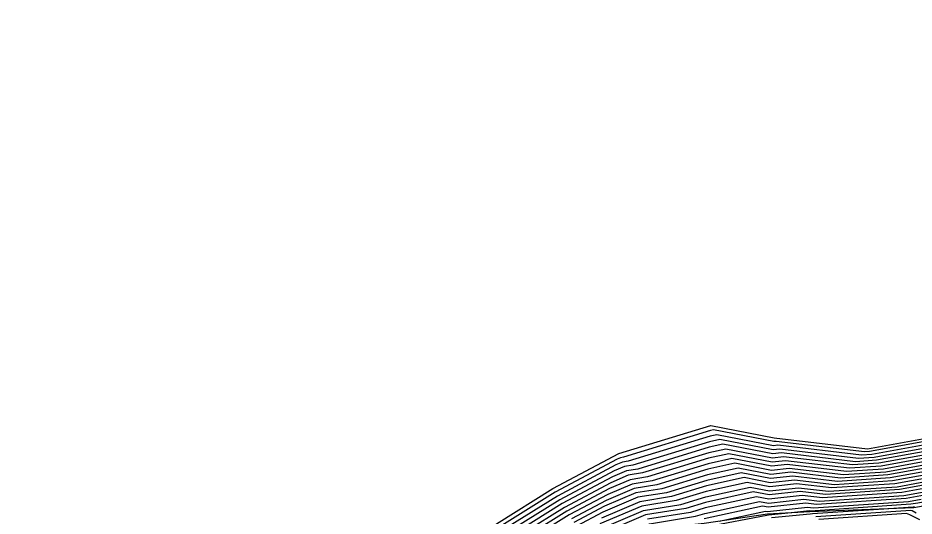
# Model space of a CAD drawing. Extents: x 2188792 to 2191981, y 386090 to 389710.
# Drawn here: x 2189563.9 to 2189631.5, y 387110.5 to 387148.1 of the extents above; entities that cross this region are included whole.
import ezdxf

# ---------------------------------------------------------------- set-up
doc = ezdxf.new("R2010")
doc.units = 0
for name, color, linetype in [('DTM Contours Major', 7, 'Continuous'), ('DTM Contours Minor', 7, 'Continuous'), ('PH Exist DTM Breakline', 7, 'Continuous')]:
    doc.layers.add(name, color=color, linetype=linetype)

msp = doc.modelspace()

# ---------------------------------------------------------------- linework, layer by layer
at = {"layer": 'DTM Contours Major'}
for points in [[(2189635.343, 387115.684), (2189628.869, 387114.514), (2189626.892, 387114.381), (2189621.681, 387114.995), (2189620.85, 387114.904), (2189617.333, 387115.584), (2189616.053, 387115.303), (2189611.054, 387113.776), (2189609.978, 387113.603), (2189608.666, 387113.045), (2189605.167, 387111.179), (2189602.17, 387109.309)], [(2189634.084, 387114.193), (2189629.733, 387113.407), (2189625.758, 387113.139), (2189622.381, 387113.537), (2189620.71, 387113.354), (2189618.483, 387113.785), (2189615.91, 387113.22), (2189612.864, 387112.29), (2189610.7, 387111.942), (2189608.063, 387110.82), (2189606.057, 387109.75)], [(2189632.825, 387112.703), (2189630.597, 387112.3), (2189624.624, 387111.898), (2189623.081, 387112.08), (2189620.57, 387111.805), (2189619.633, 387111.986), (2189615.766, 387111.137), (2189614.673, 387110.803), (2189611.423, 387110.281)], [(2189631.567, 387111.212), (2189631.461, 387111.193), (2189629.63, 387111.07), (2189623.865, 387110.687), (2189623.689, 387110.674), (2189620.773, 387110.395)]]:
    msp.add_lwpolyline(points, dxfattribs=at)
at = {"layer": 'DTM Contours Minor'}
for points in [[(2189647.266, 387154.889), (2189653.329, 387145.355), (2189653.772, 387144.844), (2189653.772, 387144.615), (2189654.053, 387144.066), (2189656.74, 387135.457), (2189656.789, 387135.14), (2189656.381, 387128.718), (2189656.356, 387128.279), (2189654.364, 387121.49), (2189654.121, 387120.858), (2189651.915, 387118.026), (2189651.49, 387117.599), (2189648.682, 387115.23), (2189648.432, 387115.075), (2189645.336, 387114.282), (2189645.271, 387114.281), (2189643.923, 387113.932), (2189641.248, 387113.144), (2189641.122, 387113.098), (2189636.654, 387112.401), (2189631.819, 387111.51), (2189631.289, 387111.414), (2189623.717, 387110.905)], [(2189636.35, 387116.876), (2189628.178, 387115.4), (2189627.799, 387115.374), (2189621.121, 387116.161), (2189620.962, 387116.143), (2189616.413, 387117.024), (2189616.167, 387116.97), (2189609.606, 387114.965), (2189609.4, 387114.932), (2189609.149, 387114.825), (2189604.456, 387112.322), (2189600.435, 387109.814)], [(2189636.098, 387116.578), (2189628.351, 387115.178), (2189627.572, 387115.126), (2189621.261, 387115.869), (2189620.934, 387115.834), (2189616.643, 387116.664), (2189616.139, 387116.553), (2189609.968, 387114.668), (2189609.544, 387114.6), (2189609.028, 387114.38), (2189604.634, 387112.036), (2189600.869, 387109.688)], [(2189635.846, 387116.28), (2189628.524, 387114.957), (2189627.346, 387114.877), (2189621.401, 387115.578), (2189620.906, 387115.524), (2189616.873, 387116.304), (2189616.11, 387116.137), (2189610.33, 387114.37), (2189609.689, 387114.267), (2189608.907, 387113.935), (2189604.812, 387111.751), (2189601.303, 387109.562)], [(2189635.594, 387115.982), (2189628.697, 387114.735), (2189627.119, 387114.629), (2189621.541, 387115.286), (2189620.878, 387115.214), (2189617.103, 387115.944), (2189616.081, 387115.72), (2189610.692, 387114.073), (2189609.833, 387113.935), (2189608.787, 387113.49), (2189604.989, 387111.465), (2189601.736, 387109.436)], [(2189635.091, 387115.386), (2189629.042, 387114.293), (2189626.665, 387114.133), (2189621.821, 387114.703), (2189620.822, 387114.594), (2189617.563, 387115.225), (2189616.024, 387114.887), (2189611.416, 387113.479), (2189610.122, 387113.271), (2189608.546, 387112.6), (2189605.345, 387110.893), (2189602.603, 387109.183)], [(2189634.839, 387115.088), (2189629.215, 387114.071), (2189626.439, 387113.884), (2189621.961, 387114.412), (2189620.794, 387114.284), (2189617.793, 387114.865), (2189615.996, 387114.47), (2189611.778, 387113.181), (2189610.267, 387112.939), (2189608.425, 387112.155), (2189605.523, 387110.608), (2189603.037, 387109.057)], [(2189634.587, 387114.789), (2189629.388, 387113.85), (2189626.212, 387113.636), (2189622.101, 387114.12), (2189620.766, 387113.974), (2189618.023, 387114.505), (2189615.967, 387114.054), (2189612.14, 387112.884), (2189610.411, 387112.606), (2189608.305, 387111.71), (2189605.701, 387110.322)], [(2189634.336, 387114.491), (2189629.561, 387113.628), (2189625.985, 387113.388), (2189622.241, 387113.829), (2189620.738, 387113.664), (2189618.253, 387114.145), (2189615.938, 387113.637), (2189612.502, 387112.587), (2189610.556, 387112.274), (2189608.184, 387111.265), (2189605.879, 387110.036)], [(2189633.581, 387113.597), (2189630.079, 387112.964), (2189625.305, 387112.643), (2189622.661, 387112.954), (2189620.654, 387112.735), (2189618.943, 387113.066), (2189615.852, 387112.387), (2189613.588, 387111.695), (2189610.989, 387111.278), (2189607.822, 387109.931)], [(2189633.832, 387113.895), (2189629.906, 387113.186), (2189625.532, 387112.891), (2189622.521, 387113.246), (2189620.682, 387113.044), (2189618.713, 387113.426), (2189615.881, 387112.804), (2189613.226, 387111.992), (2189610.845, 387111.61), (2189607.943, 387110.376)], [(2189633.077, 387113.001), (2189630.425, 387112.521), (2189624.851, 387112.146), (2189622.941, 387112.371), (2189620.598, 387112.115), (2189619.403, 387112.346), (2189615.795, 387111.554), (2189614.311, 387111.101), (2189611.278, 387110.613), (2189607.581, 387109.041)], [(2189607.702, 387109.486), (2189611.134, 387110.945), (2189613.95, 387111.398), (2189615.824, 387111.971), (2189619.173, 387112.706), (2189620.626, 387112.425), (2189622.801, 387112.663), (2189625.078, 387112.394), (2189630.252, 387112.743), (2189633.329, 387113.299)], [(2189594.933, 387096.005), (2189602.986, 387104.915), (2189603.026, 387104.962), (2189603.061, 387104.995), (2189606.94, 387107.921), (2189607.124, 387108.036), (2189607.34, 387108.151), (2189611.567, 387109.949), (2189615.035, 387110.506), (2189615.738, 387110.721), (2189619.863, 387111.626), (2189620.542, 387111.495), (2189623.221, 387111.788), (2189624.398, 387111.65), (2189630.77, 387112.079), (2189632.574, 387112.405)], [(2189632.322, 387112.106), (2189630.943, 387111.857), (2189624.171, 387111.401), (2189623.361, 387111.497), (2189620.514, 387111.185), (2189620.093, 387111.267), (2189615.709, 387110.304)], [(2189616.839, 387110.142), (2189620.323, 387110.907), (2189620.486, 387110.875), (2189623.501, 387111.205), (2189623.944, 387111.153), (2189631.116, 387111.636), (2189632.07, 387111.808)], [(2189623.717, 387110.905), (2189623.641, 387110.914), (2189622.506, 387110.789), (2189620.55, 387110.603), (2189620.431, 387110.577), (2189615.929, 387109.706)], [(2189631.697, 387110.754), (2189631.378, 387110.912), (2189631.276, 387110.953), (2189624.111, 387110.477)], [(2189631.954, 387110.244), (2189631.209, 387110.611), (2189630.971, 387110.706), (2189624.358, 387110.267)]]:
    msp.add_lwpolyline(points, dxfattribs=at)
at = {"layer": 'PH Exist DTM Breakline'}
for points in [[(2189563.586, 387051.395), (2189568.868, 387055.427), (2189573.814, 387056.336), (2189575.873, 387056.576), (2189578.234, 387057.481), (2189580.296, 387060.492), (2189580.688, 387063.33), (2189581.06, 387070.678), (2189582.955, 387078.607), (2189584.131, 387084.06), (2189588.123, 387095.689), (2189592.703, 387102.155), (2189596.586, 387106.701), (2189600.024, 387109.934), (2189604.287, 387112.593), (2189609.263, 387115.247), (2189616.195, 387117.365), (2189620.988, 387116.437), (2189628.014, 387115.61), (2189636.588, 387117.159)], [(2189636.659, 387112.069), (2189631.504, 387111.138), (2189623.67, 387110.853), (2189620.468, 387110.679), (2189615.686, 387109.971), (2189611.747, 387109.536), (2189607.253, 387107.83), (2189603.093, 387104.944), (2189594.946, 387095.97), (2189592.198, 387091.938), (2189589.657, 387086.159), (2189587.558, 387079.304), (2189585.459, 387072.45), (2189583.785, 387060.612), (2189579.843, 387048.75), (2189577.946, 387046.178), (2189573.155, 387041.749), (2189564.745, 387038.87), (2189559.71, 387039.324)]]:
    msp.add_lwpolyline(points, dxfattribs=at)

doc.saveas('drawing.dxf')
